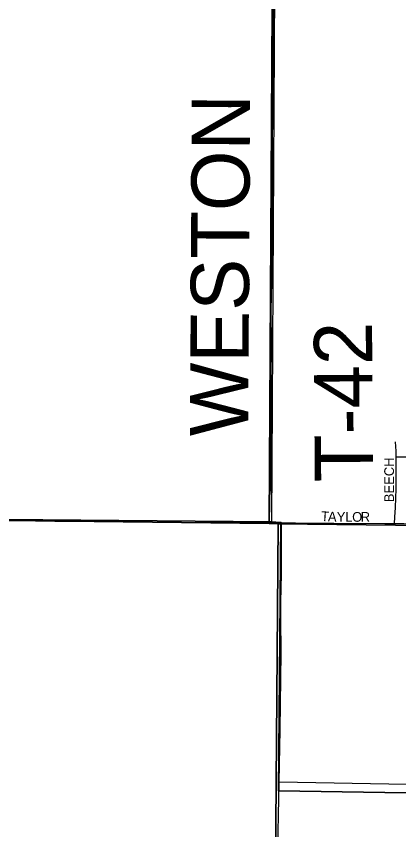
# Model space of a CAD drawing. Extents: x 1443599 to 1910620, y 1028088 to 1361369.
# Drawn here: x 1608527 to 1610497, y 1218862 to 1223049 of the extents above; entities that cross this region are included whole.
import ezdxf

# ---------------------------------------------------------------- set-up
doc = ezdxf.new("R2010")
doc.units = 0
for name, color, linetype in [('GM_X_City_Street', 7, 'Continuous'), ('GM_X_City_Street_Text', 7, 'Continuous'), ('GM_X_Corporation', 7, 'Continuous'), ('GM_X_County_Road', 7, 'Continuous'), ('GM_X_Section', 7, 'Continuous'), ('GM_X_Township', 7, 'Continuous'), ('GM_X_Township_Road', 7, 'Continuous'), ('GM_X_Township_Road_Text', 7, 'Continuous')]:
    doc.layers.add(name, color=color, linetype=linetype)

msp = doc.modelspace()

# ---------------------------------------------------------------- linework, layer by layer
at = {"layer": 'GM_X_City_Street'}
for points in [[(1610483.5, 1220781.7), (1610483.2, 1220810.1), (1610480.8, 1220858.4)], [(1610474.4, 1220437.8), (1610476.7, 1220471.4), (1610479.9, 1220519.7), (1610482.9, 1220616.5), (1610484.2, 1220713.3), (1610483.5, 1220781.7)], [(1610483.5, 1220781.7), (1610501.7, 1220781.5), (1610600.2, 1220780.6), (1610714.7, 1220775.8), (1610863.7, 1220771.4)], [(1609892.7, 1220442.9), (1609965.4, 1220441.9), (1610162.3, 1220439.8), (1610424.8, 1220438.2), (1610474.4, 1220437.8)], [(1610474.4, 1220437.8), (1610523, 1220437.3), (1610604.9, 1220436.7), (1610703.4, 1220437), (1610861.1, 1220435.9)]]:
    msp.add_lwpolyline(points, dxfattribs=at)
at = {"layer": 'GM_X_Corporation'}
msp.add_lwpolyline([(1615152.7, 1219006.6), (1612518, 1219058.9), (1609881.5, 1219107.2), (1609892.7, 1220442.9), (1609842.8, 1220442.3), (1609866.2, 1224413.7), (1609997.6, 1224415), (1612525.5, 1224413.2), (1612860.9, 1224410.9), (1612865, 1224709.3), (1613458.7, 1224705), (1613464, 1224951.2), (1613862.7, 1225028.4), (1613862.8, 1225032.3), (1614210.7, 1225031.5), (1614209.5, 1224468.5), (1614208.2, 1224448.3), (1614205.5, 1224428.7), (1614197, 1224401.7), (1615200.1, 1224394.6)], dxfattribs=at)
at = {"layer": 'GM_X_County_Road'}
for points in [[(1604556.9, 1220488.6), (1604756.5, 1220485.3), (1605100.9, 1220480), (1605445.4, 1220477.3), (1605691.4, 1220475.8), (1605970.3, 1220474.4), (1606249.1, 1220471), (1606413.2, 1220470.7), (1606691.9, 1220467.4), (1606970.8, 1220465.4), (1607430, 1220460.3), (1607922.1, 1220459.9), (1608348.7, 1220458.1), (1608725.9, 1220449.9), (1608955.4, 1220448), (1609299.9, 1220445), (1609660.7, 1220443), (1609792.1, 1220442.3), (1609842.8, 1220442.3)], [(1609842.8, 1220442.3), (1609892.7, 1220442.9)]]:
    msp.add_lwpolyline(points, dxfattribs=at)
at = {"layer": 'GM_X_Section'}
for points in [[(1604553.9, 1225803.6), (1609861.1, 1225754.9), (1609830.1, 1220437.4), (1604565.2, 1220497.6)], [(1609861.1, 1225754.9), (1615202.5, 1225719.6), (1615157.1, 1220376.3), (1609876.1, 1220436.7), (1609830.1, 1220437.4)], [(1604565.2, 1220497.6), (1609830.1, 1220437.4), (1609876.1, 1220436.7), (1609835, 1215109.4), (1607170.3, 1215264), (1604507.5, 1215126.5)], [(1615157.1, 1220376.3), (1615104, 1215053), (1609835, 1215109.4), (1609876.1, 1220436.7)]]:
    msp.add_lwpolyline(points, close=True, dxfattribs=at)
at = {"layer": 'GM_X_Township'}
for points in [[(1618936.9, 1220370.1), (1615159.9, 1220387.8), (1615128.7, 1218989.2), (1612506.9, 1219021.2), (1609877.9, 1219061.7), (1609890.3, 1220443.7), (1609839.9, 1220446.6), (1604546.9, 1220492.4), (1601901.6, 1220535), (1599194, 1220561.1), (1593741, 1220583.6), (1592199, 1220592.6), (1588366.5, 1220614.2), (1588383.5, 1221551.2), (1588462.3, 1225902.2), (1593947.1, 1225870.7), (1595282.7, 1225862.3), (1595353.6, 1231166.2), (1599299.9, 1231150.3), (1599313.7, 1233747.6), (1604642.8, 1233717.2), (1604665.8, 1234694.9)], [(1588234.4, 1188702.7), (1588255.8, 1194003.1), (1588277.4, 1199332.4), (1588320.4, 1204610.1), (1588324.6, 1204799.5), (1588321.6, 1209947.2), (1588321.9, 1210027.8), (1588344.4, 1215354.3), (1588366.5, 1220614.2), (1592199, 1220592.6), (1593741, 1220583.6), (1599194, 1220561.1), (1601901.6, 1220535), (1604546.9, 1220492.4), (1609839.9, 1220446.6), (1609890.3, 1220443.7), (1609877.9, 1219061.7), (1612506.9, 1219021.2), (1615128.7, 1218989.2), (1615159.9, 1220387.8), (1618936.9, 1220370.1)]]:
    msp.add_lwpolyline(points, dxfattribs=at)
at = {"layer": 'GM_X_Township_Road'}
for points in [[(1609842.8, 1220442.3), (1609838.9, 1220766.1), (1609840, 1220946.6), (1609840.4, 1221176.4), (1609841.4, 1221357), (1609840.4, 1221537.5), (1609844.5, 1221752.6), (1609846.2, 1221946.1), (1609846.1, 1222106.8), (1609846, 1222294.8), (1609847.7, 1222636.1), (1609852.9, 1223141.7), (1609856.5, 1223346.2), (1609856.4, 1223474), (1609858.1, 1223720.4), (1609859.8, 1223932.1), (1609864.2, 1224181), (1609865.9, 1224390.3), (1609866.2, 1224413.7)], [(1609881.5, 1219107.2), (1609886, 1219378.6), (1609888.9, 1219640.2), (1609891, 1219771.1), (1609890.4, 1219950.8), (1609890.2, 1220032.5), (1609892.4, 1220179.6), (1609892.7, 1220442.9)], [(1609874.2, 1218765.9), (1609877.8, 1218937.3), (1609881.5, 1219107.2)]]:
    msp.add_lwpolyline(points, dxfattribs=at)

# ---------------------------------------------------------------- texts
at = {"layer": 'GM_X_City_Street_Text'}
for s, rotation, p in [('BEECH', 90, (1610472.3, 1220547.7)), ('T', 356.2822, (1610095.2, 1220451.5)), ('A', 357.5608, (1610131.5, 1220449.2)), ('Y', 359.8462, (1610177.7, 1220447.3)), ('L', 359.9956, (1610221.8, 1220447.1)), ('O', 359.9929, (1610257, 1220447.1)), ('R', 359.9941, (1610301, 1220447.1))]:
    msp.add_text(s, height=50, rotation=rotation, dxfattribs=at).set_placement(p)
at = {"layer": 'GM_X_Township_Road_Text'}
for s, rotation, p in [('WESTON', 89.673, (1609721.3, 1220886.1)), ('T-42', 90.347, (1610364.4, 1220652.1))]:
    msp.add_text(s, height=300, rotation=rotation, dxfattribs=at).set_placement(p)

doc.saveas('drawing.dxf')
